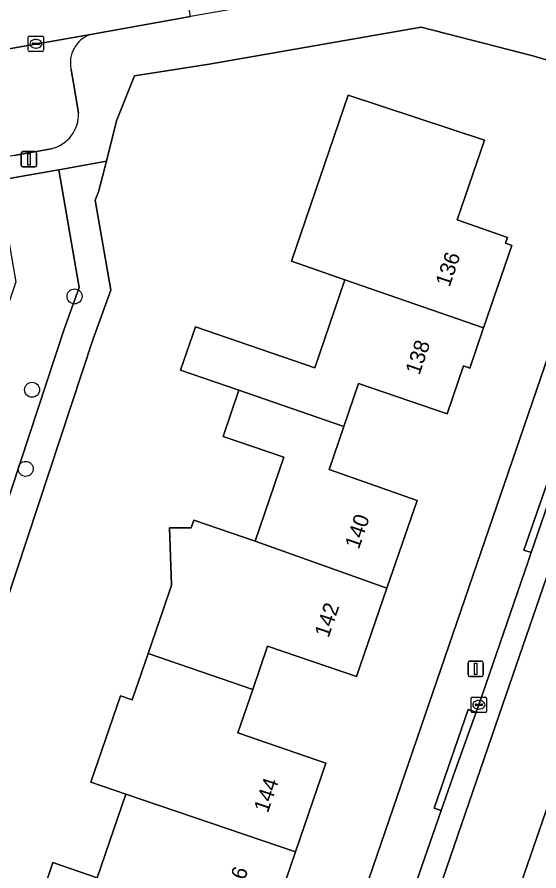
# Model space of a CAD drawing. Extents: x 162879 to 165540, y 384011 to 385181.
# Drawn here: x 164335.6 to 164369.7, y 384632.4 to 384688.1 of the extents above; entities that cross this region are included whole.
import ezdxf

# ---------------------------------------------------------------- set-up
doc = ezdxf.new("R2010")
doc.units = 0
for name, color, linetype in [('IMGEO_Boom', 7, 'Continuous'), ('IMGEO_Erf', 7, 'Continuous'), ('IMGEO_Groenvoorziening', 7, 'Continuous'), ('IMGEO_Hek', 7, 'Continuous'), ('IMGEO_Kolk', 7, 'Continuous'), ('IMGEO_Lichtmast', 7, 'Continuous'), ('IMGEO_Muur', 7, 'Continuous'), ('IMGEO_Pand', 7, 'Continuous'), ('IMGEO_Pand_nummerreeks', 7, 'Continuous'), ('IMGEO_Parkeervlak_open', 7, 'Continuous'), ('IMGEO_Rijbaan_lokaal_gesloten', 7, 'Continuous'), ('IMGEO_Rijbaan_lokaal_open', 7, 'Continuous'), ('IMGEO_Voetpad_open', 7, 'Continuous')]:
    doc.layers.add(name, color=color, linetype=linetype)

msp = doc.modelspace()

# ---------------------------------------------------------------- linework, layer by layer
at = {"layer": 'IMGEO_Boom'}
for centre in [(164339.356, 384669.915), (164336.586, 384663.824), (164336.171, 384658.668)]:
    msp.add_circle(centre, 0.489, dxfattribs=at)
at = {"layer": 'IMGEO_Erf'}
for points in [[(164357.798, 384629.685), (164376.258, 384683.505), (164369.263, 384685.606), (164361.979, 384687.467), (164348.148, 384685.06), (164343.268, 384684.303), (164342.095, 384681.353), (164341.433, 384678.732), (164340.928, 384676.734), (164340.7, 384676.183), (164341.719, 384670.312), (164340.574, 384667.144), (164334.833, 384649.762), (164327.911, 384629.99)], [(164337.148, 384630.658), (164337.947, 384632.99), (164340.83, 384632.002), (164342.696, 384637.447), (164340.416, 384638.229), (164342.349, 384643.866), (164343.12, 384643.602), (164344.158, 384646.628), (164345.13, 384649.464), (164345.687, 384651.089), (164345.555, 384654.815), (164346.966, 384654.819), (164347.14, 384655.326), (164351.141, 384653.954), (164353.015, 384659.422), (164349.049, 384660.781), (164350.083, 384663.795), (164346.278, 384665.108), (164347.242, 384667.919), (164355.027, 384665.25), (164356.995, 384670.99), (164353.51, 384672.201), (164357.211, 384683.027), (164366.111, 384680.1), (164364.328, 384674.897), (164367.609, 384673.759), (164367.479, 384673.378), (164367.876, 384673.239), (164366.042, 384667.869), (164365.145, 384665.241), (164364.737, 384665.381), (164363.668, 384662.263), (164357.894, 384664.243), (164356.93, 384661.432), (164355.966, 384658.62), (164361.708, 384656.607), (164359.737, 384650.88), (164357.754, 384645.117), (164351.957, 384647.102), (164350.987, 384644.272), (164350.018, 384641.445), (164355.76, 384639.476), (164353.776, 384633.69), (164351.792, 384627.904)]]:
    msp.add_lwpolyline(points, dxfattribs=at)
at = {"layer": 'IMGEO_Groenvoorziening'}
msp.add_lwpolyline([(164341.433, 384678.732), (164338.324, 384678.176), (164339.658, 384670.493), (164338.675, 384667.771), (164332.939, 384650.406), (164326.726, 384632.659), (164323.398, 384634.061), (164321.874, 384630.511), (164313.297, 384634.62), (164307.89, 384620.966), (164309.9, 384620.696), (164310.293, 384621.602), (164314.367, 384631.89), (164322.89, 384627.807), (164324.452, 384631.447), (164327.911, 384629.99), (164334.833, 384649.762), (164340.574, 384667.144), (164341.719, 384670.312), (164340.7, 384676.183), (164340.928, 384676.734)], close=True, dxfattribs=at)
msp.add_lwpolyline([(164307.89, 384620.966), (164313.297, 384634.62), (164321.874, 384630.511), (164323.398, 384634.061), (164326.726, 384632.659), (164332.939, 384650.406), (164338.675, 384667.771), (164339.658, 384670.493), (164338.324, 384678.176), (164335.694, 384677.705), (164334.387, 384677.471), (164335.208, 384672.742), (164335.535, 384670.854), (164329.153, 384651.695), (164324.711, 384639.007), (164323.173, 384638.73), (164318.661, 384639.767), (164315.989, 384639.35), (164315.138, 384639.125), (164312.225, 384637.937), (164310.846, 384636.822), (164309.947, 384635.932), (164307.487, 384632.367)], dxfattribs=at)
at = {"layer": 'IMGEO_Hek'}
for points in [[(164338.324, 384678.176), (164341.433, 384678.732)], [(164335.694, 384677.705), (164338.324, 384678.176)]]:
    msp.add_lwpolyline(points, dxfattribs=at)
at = {"layer": 'IMGEO_Kolk'}
for p, q in [((164336.34, 384685.961), (164336.34, 384686.813)), ((164336.415, 384686.887), (164337.267, 384686.887)), ((164336.828, 384686.667), (164336.853, 384686.667)), ((164337.341, 384686.813), (164337.341, 384685.961)), ((164336.599, 384686.381), (164336.599, 384686.393)), ((164337.037, 384686.344), (164336.639, 384686.344)), ((164336.642, 384686.43), (164337.04, 384686.43)), ((164336.851, 384686.107), (164336.826, 384686.107)), ((164337.083, 384686.393), (164337.083, 384686.381)), ((164337.267, 384685.887), (164336.415, 384685.887)), ((164365.238, 384642.854), (164365.238, 384643.706)), ((164365.313, 384643.78), (164366.165, 384643.78)), ((164366.239, 384643.706), (164366.239, 384642.854)), ((164365.497, 384643.274), (164365.497, 384643.286)), ((164365.935, 384643.237), (164365.537, 384643.237)), ((164365.54, 384643.323), (164365.938, 384643.323)), ((164365.726, 384643.56), (164365.751, 384643.56)), ((164365.981, 384643.286), (164365.981, 384643.274)), ((164366.165, 384642.78), (164365.313, 384642.78)), ((164365.749, 384643), (164365.724, 384643))]:
    msp.add_line(p, q, dxfattribs=at)
for points in [[(164336.34, 384685.961), (164336.34, 384686.813)], [(164336.415, 384686.887), (164337.267, 384686.887)], [(164337.341, 384686.813), (164337.341, 384685.961)], [(164337.267, 384685.887), (164336.415, 384685.887)], [(164365.238, 384642.854), (164365.238, 384643.706)], [(164365.313, 384643.78), (164366.165, 384643.78)], [(164366.239, 384643.706), (164366.239, 384642.854)], [(164366.165, 384642.78), (164365.313, 384642.78)]]:
    msp.add_lwpolyline(points, dxfattribs=at)
for centre, radius, start, end in [((164336.417, 384686.811), 0.0765, 91.552, 178.448), ((164336.417, 384686.811), 0.0765, 91.552, 178.448), ((164337.265, 384686.811), 0.0765, 1.552, 88.448), ((164337.265, 384686.811), 0.0765, 1.552, 88.448), ((164336.639, 384686.39), 0.0403, 85.8775, 175.7526), ((164336.636, 384686.38), 0.0366, 178.938, 274.7102), ((164337.04, 384686.387), 0.043, 264.8664, 352.4533), ((164337.044, 384686.392), 0.0386, 1.7309, 96.639), ((164336.417, 384685.963), 0.0765, 181.552, 268.448), ((164336.417, 384685.963), 0.0765, 181.552, 268.448), ((164337.265, 384685.963), 0.0765, 271.552, 358.448), ((164337.265, 384685.963), 0.0765, 271.552, 358.448), ((164365.315, 384643.704), 0.0765, 91.552, 178.448), ((164365.315, 384643.704), 0.0765, 91.552, 178.448), ((164366.163, 384643.704), 0.0765, 1.552, 88.448), ((164366.163, 384643.704), 0.0765, 1.552, 88.448), ((164365.537, 384643.283), 0.0403, 85.8775, 175.7526), ((164365.534, 384643.273), 0.0366, 178.938, 274.7102), ((164365.938, 384643.28), 0.043, 264.8664, 352.4533), ((164365.942, 384643.285), 0.0386, 1.7309, 96.639), ((164365.315, 384642.856), 0.0765, 181.552, 268.448), ((164365.315, 384642.856), 0.0765, 181.552, 268.448), ((164366.163, 384642.856), 0.0765, 271.552, 358.448), ((164366.163, 384642.856), 0.0765, 271.552, 358.448)]:
    msp.add_arc(centre, radius, start, end, dxfattribs=at)
for centre, major_axis, ratio, start_param, end_param in [((164336.827, 384686.387), (-0.387, 0.002), 0.722429, 4.712389, 7.853982), ((164336.852, 384686.387), (-0.39, 0.002), 0.717154, 1.570796, 4.712389), ((164365.725, 384643.28), (-0.387, 0.002), 0.722429, 4.712389, 7.853982), ((164365.75, 384643.28), (-0.39, 0.002), 0.717154, 1.570796, 4.712389)]:
    msp.add_ellipse(centre, major_axis=major_axis, ratio=ratio, start_param=start_param, end_param=end_param, dxfattribs=at)
at = {"layer": 'IMGEO_Lichtmast'}
for p, q in [((164335.983, 384679.355), (164336.773, 384679.355)), ((164336.773, 384679.355), (164335.983, 384679.355)), ((164335.883, 384678.455), (164335.883, 384679.255)), ((164335.883, 384679.255), (164335.883, 384678.455)), ((164336.873, 384679.255), (164336.873, 384678.455)), ((164336.873, 384678.455), (164336.873, 384679.255)), ((164336.773, 384678.355), (164335.983, 384678.355)), ((164335.983, 384678.355), (164336.773, 384678.355)), ((164365.027, 384645.225), (164365.027, 384646.025)), ((164365.027, 384646.025), (164365.027, 384645.225)), ((164365.127, 384646.125), (164365.917, 384646.125)), ((164365.917, 384646.125), (164365.127, 384646.125)), ((164366.017, 384646.025), (164366.017, 384645.225)), ((164366.017, 384645.225), (164366.017, 384646.025)), ((164365.917, 384645.125), (164365.127, 384645.125)), ((164365.127, 384645.125), (164365.917, 384645.125))]:
    msp.add_line(p, q, dxfattribs=at)
for points in [[(164336.303, 384679.23), (164336.453, 384679.23), (164336.453, 384678.48), (164336.303, 384678.48), (164336.303, 384679.23)], [(164365.447, 384646), (164365.597, 384646), (164365.597, 384645.25), (164365.447, 384645.25), (164365.447, 384646)]]:
    msp.add_lwpolyline(points, dxfattribs=at)
for centre, start, end in [((164335.983, 384679.255), 90, 180), ((164335.983, 384679.255), 90, 180), ((164336.773, 384679.255), 0, 90), ((164336.773, 384679.255), 360, 90), ((164335.983, 384678.455), 180, 270), ((164335.983, 384678.455), 180, 270), ((164336.773, 384678.455), 270, 0), ((164336.773, 384678.455), 270, 0), ((164365.127, 384646.025), 90, 180), ((164365.127, 384646.025), 90, 180), ((164365.917, 384646.025), 0, 90), ((164365.917, 384646.025), 360, 90), ((164365.127, 384645.225), 180, 270), ((164365.127, 384645.225), 180, 270), ((164365.917, 384645.225), 270, 0), ((164365.917, 384645.225), 270, 0)]:
    msp.add_arc(centre, 0.1, start, end, dxfattribs=at)
at = {"layer": 'IMGEO_Muur'}
msp.add_lwpolyline([(164348.148, 384685.06), (164361.979, 384687.467), (164369.263, 384685.606)], dxfattribs=at)
at = {"layer": 'IMGEO_Pand'}
for points in [[(164356.995, 384670.99), (164366.042, 384667.869), (164367.876, 384673.239), (164367.479, 384673.378), (164367.609, 384673.759), (164364.328, 384674.897), (164366.111, 384680.1), (164357.211, 384683.027), (164353.51, 384672.201)], [(164366.042, 384667.869), (164356.995, 384670.99), (164355.027, 384665.25), (164347.242, 384667.919), (164346.278, 384665.108), (164350.083, 384663.795), (164356.93, 384661.432), (164357.894, 384664.243), (164363.668, 384662.263), (164364.737, 384665.381), (164365.145, 384665.241)], [(164356.93, 384661.432), (164350.083, 384663.795), (164349.049, 384660.781), (164353.015, 384659.422), (164351.141, 384653.954), (164359.737, 384650.88), (164361.708, 384656.607), (164355.966, 384658.62)], [(164359.737, 384650.88), (164351.141, 384653.954), (164347.14, 384655.326), (164346.966, 384654.819), (164345.555, 384654.815), (164345.687, 384651.089), (164345.13, 384649.464), (164344.158, 384646.628), (164350.987, 384644.272), (164351.957, 384647.102), (164357.754, 384645.117)], [(164350.987, 384644.272), (164344.158, 384646.628), (164343.12, 384643.602), (164342.349, 384643.866), (164340.416, 384638.229), (164342.696, 384637.447), (164353.776, 384633.69), (164355.76, 384639.476), (164350.018, 384641.445)], [(164353.776, 384633.69), (164342.696, 384637.447), (164340.83, 384632.002), (164337.947, 384632.99), (164337.148, 384630.658), (164335.782, 384626.675), (164340.539, 384624.671), (164345.076, 384622.769), (164347.359, 384629.424), (164351.792, 384627.904)]]:
    msp.add_lwpolyline(points, close=True, dxfattribs=at)
at = {"layer": 'IMGEO_Parkeervlak_open'}
for points in [[(164340.402, 384687.004), (164309.223, 384681.511)], [(164339.287, 384683.816), (164339.135, 384684.691)], [(164339.621, 384681.886), (164339.287, 384683.816)], [(164335.411, 384679.107), (164337.83, 384679.536)]]:
    msp.add_lwpolyline(points, dxfattribs=at)
for centre, radius, start, end in [((164341.051, 384685.145), 1.969, 109.2382, 193.3362), ((164337.293, 384681.803), 2.329, 283.326, 2.05)]:
    msp.add_arc(centre, radius, start, end, dxfattribs=at)
at = {"layer": 'IMGEO_Rijbaan_lokaal_gesloten'}
for points in [[(164369.716, 384630.619), (164371.43, 384635.723), (164371.683, 384636.478), (164378.046, 384654.783), (164386.545, 384678.76), (164390.748, 384691.883), (164392.79, 384698.26), (164398.329, 384718.554), (164402.931, 384741.104), (164403.947, 384746.037), (164404.756, 384750), (164405.4, 384753.153), (164408.791, 384769.588), (164407.326, 384769.894), (164403.204, 384750), (164402.862, 384748.351), (164396.898, 384720.839), (164392.862, 384705.616), (164389.076, 384692.416), (164387.739, 384687.753), (164385.333, 384680.686), (164371.904, 384641.543), (164357.854, 384600.926)], [(164357.854, 384600.926), (164371.904, 384641.543), (164385.333, 384680.686), (164387.739, 384687.753), (164389.076, 384692.416), (164392.862, 384705.616), (164396.898, 384720.839), (164402.862, 384748.351), (164397.98, 384749.37), (164392.706, 384723.789), (164389.601, 384711.984), (164386.419, 384700.335), (164384.526, 384693.869), (164384.168, 384692.646), (164381.062, 384683.249), (164380.274, 384680.965), (164367.051, 384642.631), (164358.24, 384616.924)], [(164367.051, 384642.631), (164380.274, 384680.965), (164378.896, 384681.413), (164378.769, 384681.129), (164376.771, 384675.295), (164375.285, 384671.007), (164372.935, 384664.159), (164371.362, 384659.643), (164369.156, 384653.204), (164368.96, 384652.634), (164365.737, 384643.274), (164365.562, 384642.796), (164364.179, 384639.006), (164363.274, 384636.394), (164359.345, 384625.054), (164357.858, 384620.761), (164356.876, 384617.926), (164354.657, 384611.521), (164353.63, 384608.558), (164351.107, 384602.157)], [(164344.513, 384588.929), (164340.104, 384580.734), (164341.421, 384579.992), (164344.878, 384586.425), (164349.973, 384595.917), (164353.35, 384603.566), (164356.222, 384611.177), (164358.24, 384616.924), (164367.051, 384642.631)]]:
    msp.add_lwpolyline(points, dxfattribs=at)
at = {"layer": 'IMGEO_Rijbaan_lokaal_open'}
msp.add_lwpolyline([(164343.194, 384692.598), (164338.536, 384691.78), (164308.386, 384686.485), (164309.223, 384681.511), (164340.402, 384687.004), (164346.933, 384688.167), (164346.098, 384693.108)], close=True, dxfattribs=at)
at = {"layer": 'IMGEO_Voetpad_open'}
for points in [[(164359.951, 384690.486), (164349.552, 384688.634), (164346.933, 384688.167), (164340.402, 384687.004)], [(164281.016, 384673.079), (164281.817, 384668.29), (164290.577, 384669.632), (164307.558, 384672.671), (164308.532, 384672.845), (164309.039, 384672.936), (164310.794, 384673.25), (164311.897, 384673.447), (164314.921, 384673.988), (164322.1, 384675.273), (164329.264, 384676.554), (164330.285, 384676.737), (164334.387, 384677.471), (164335.694, 384677.705), (164338.324, 384678.176), (164341.433, 384678.732), (164342.095, 384681.353), (164343.268, 384684.303), (164348.148, 384685.06), (164361.979, 384687.467), (164369.263, 384685.606), (164376.258, 384683.505), (164377.118, 384685.851)], [(164377.118, 384685.851), (164376.258, 384683.505), (164357.798, 384629.685), (164354.011, 384618.805), (164348.766, 384620.706), (164335.312, 384590.058), (164322.494, 384560.391), (164322.408, 384560.17), (164322.198, 384559.899), (164309.602, 384548.644), (164291.477, 384535.954), (164289.768, 384534.7)], [(164339.135, 384684.691), (164339.287, 384683.816), (164339.621, 384681.886)], [(164359.345, 384625.054), (164363.274, 384636.394), (164362.83, 384636.546), (164365.041, 384642.973), (164365.562, 384642.796), (164365.737, 384643.274), (164368.96, 384652.634), (164369.156, 384653.204), (164368.669, 384653.374), (164370.904, 384659.799), (164371.362, 384659.643), (164372.935, 384664.159), (164375.285, 384671.007), (164374.813, 384671.162), (164376.268, 384675.46), (164376.771, 384675.295), (164378.769, 384681.129), (164378.896, 384681.413)], [(164337.83, 384679.536), (164335.411, 384679.107), (164310.711, 384674.73)]]:
    msp.add_lwpolyline(points, dxfattribs=at)
for points in [[(164371.362, 384659.643), (164370.904, 384659.799), (164368.669, 384653.374), (164369.156, 384653.204)], [(164365.562, 384642.796), (164365.041, 384642.973), (164362.83, 384636.546), (164363.274, 384636.394), (164364.179, 384639.006)]]:
    msp.add_lwpolyline(points, close=True, dxfattribs=at)
for centre, radius, start, end in [((164341.051, 384685.145), 1.969, 109.2382, 193.3362), ((164337.293, 384681.803), 2.329, 283.326, 2.05)]:
    msp.add_arc(centre, radius, start, end, dxfattribs=at)

# ---------------------------------------------------------------- texts
at = {"layer": 'IMGEO_Pand_nummerreeks'}
for s, rotation, p in [('136', 71.0757, (164363.821, 384670.479)), ('138', 71.0754, (164361.854, 384664.739)), ('140', 71.0754, (164357.904, 384653.376)), ('142', 71.0754, (164355.924, 384647.602)), ('144', 71.0733, (164351.967, 384636.183)), ('146', 71.0754, (164349.983, 384630.397))]:
    msp.add_text(s, height=1, rotation=rotation, dxfattribs=at).set_placement(p)

doc.saveas('drawing.dxf')
